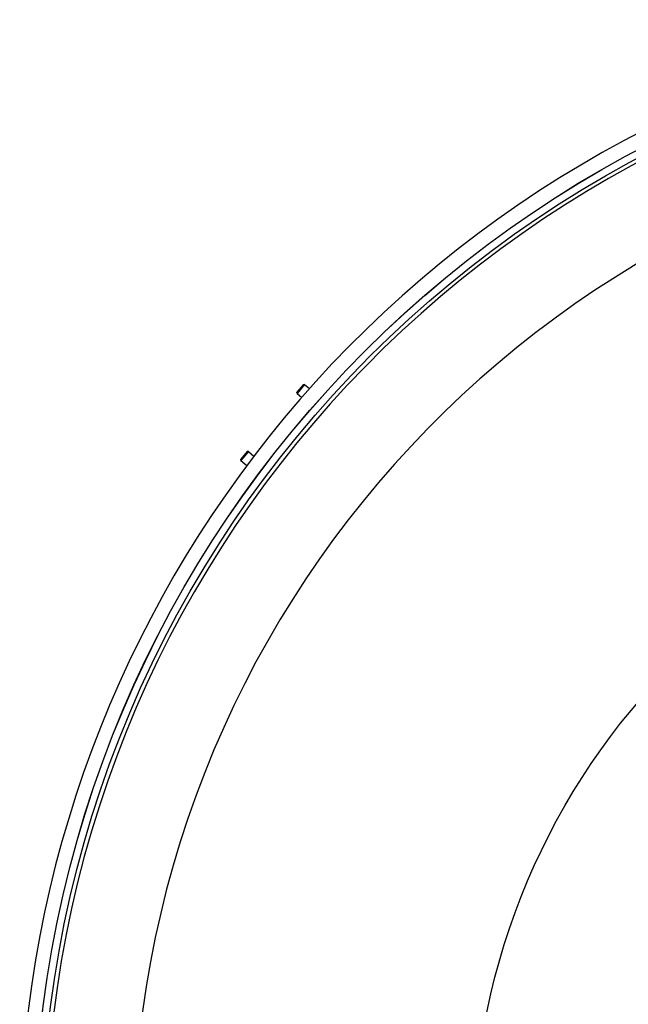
# Model space of a CAD drawing. Header units: millimetres. Extents: x 0 to 297, y 0 to 210.
# Tile 287 of 401: x 236.6 to 239.21, y 155.58 to 159.8. Entities that reach past the tile are written whole.
import ezdxf

# ---------------------------------------------------------------- set-up
doc = ezdxf.new("R2010")
doc.units = ezdxf.units.MM
doc.header["$LTSCALE"] = 16.335
doc.layers.get('0').update_dxf_attribs({"linetype": 'CONTINUOUS'})
doc.layers.add('AXES_REF', color=7, linetype='CONTINUOUS')

msp = doc.modelspace()

# ---------------------------------------------------------------- linework, layer by layer
at = {"color": 7, "linetype": 'Continuous'}
for p, q in [((237.8134, 158.239), (237.7865, 158.2069)), ((237.8191, 158.2395), (237.787, 158.2012)), ((237.8191, 158.2395), (237.8134, 158.239)), ((237.8191, 158.2395), (237.8401, 158.2219)), ((237.787, 158.2012), (237.7865, 158.2069)), ((237.787, 158.2012), (237.8071, 158.1843)), ((237.5723, 157.9517), (237.5454, 157.9196)), ((237.5781, 157.9522), (237.5459, 157.9139)), ((237.5781, 157.9522), (237.5723, 157.9517)), ((237.5781, 157.9522), (237.6016, 157.9325)), ((237.5459, 157.9139), (237.5454, 157.9196)), ((237.5459, 157.9139), (237.5715, 157.8925))]:
    msp.add_line(p, q, dxfattribs=at)
for radius in [4.8479, 4.8475, 4.8165]:
    msp.add_circle((241.5069, 154.9565), radius, dxfattribs=at)
msp.add_arc((241.5069, 154.9565), 4.8, 278.2771, 261.7229, dxfattribs=at)
at = {"layer": 'AXES_REF', "color": 9, "linetype": 'Continuous'}
msp.add_circle((241.5069, 154.9565), 2.9643, dxfattribs=at)
at = {"layer": 'AXES_REF', "color": 7, "linetype": 'Continuous'}
msp.add_arc((241.5069, 154.9565), 4.91, 113.0827, 66.9173, dxfattribs=at)
at = {"layer": 'AXES_REF', "color": 9, "linetype": 'Continuous'}
msp.add_arc((241.5069, 154.9565), 4.4223, 94.4118, 85.5882, dxfattribs=at)

doc.saveas('drawing.dxf')
